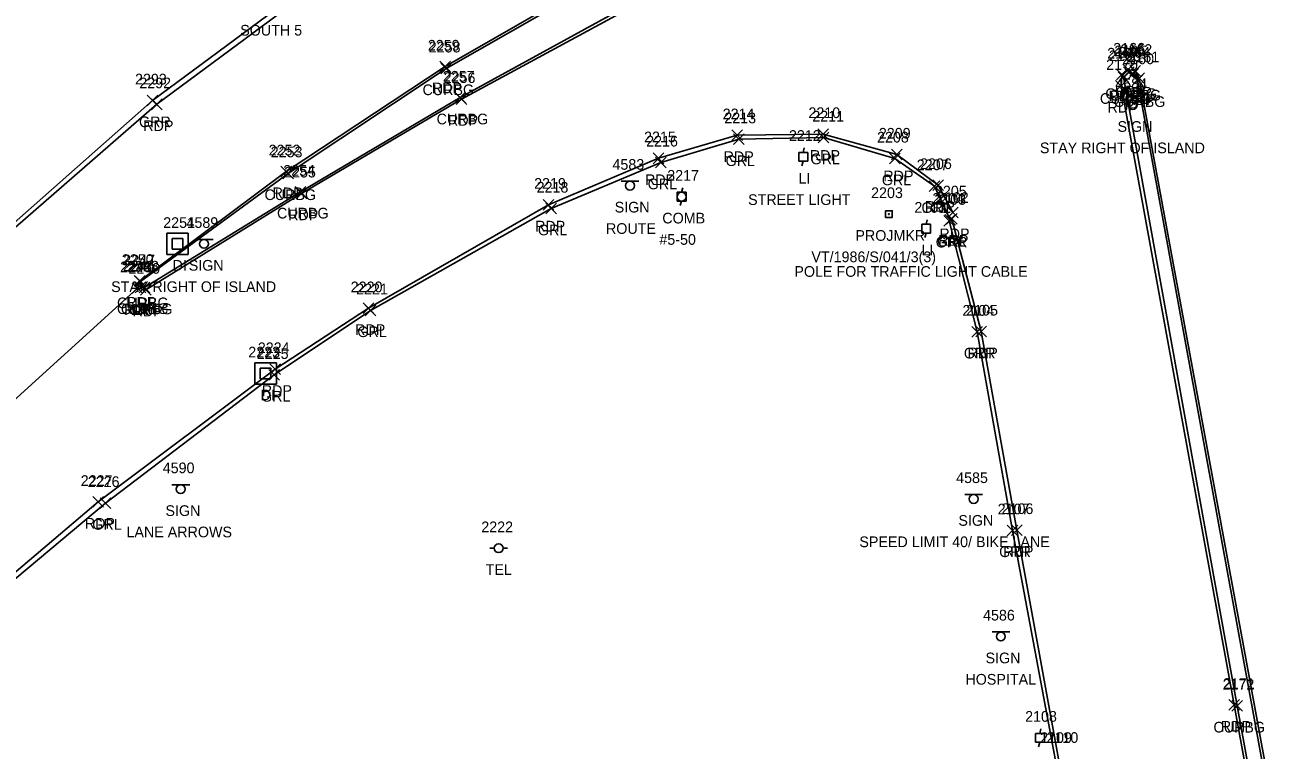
# Model space of a CAD drawing. Extents: x 1690689 to 1696275, y 438760 to 444007.
# Drawn here: x 1691203.9 to 1691436.8, y 440185.6 to 440321.4 of the extents above; entities that cross this region are included whole.
import ezdxf

# ---------------------------------------------------------------- set-up
doc = ezdxf.new("R2010")
doc.units = 0
for name, color, linetype in [('D_A', 7, 'Continuous'), ('D_I', 7, 'Continuous'), ('DS', 7, 'Continuous'), ('P_A', 7, 'Continuous'), ('P_I', 7, 'Continuous'), ('P_TIC', 7, 'Continuous'), ('PET', 7, 'Continuous'), ('PRC', 7, 'Continuous'), ('R_A', 7, 'Continuous'), ('R_I', 7, 'Continuous'), ('R_TIC', 7, 'Continuous'), ('RC', 7, 'Continuous'), ('RGR', 7, 'Continuous'), ('S_A', 7, 'Continuous'), ('S_C', 7, 'Continuous'), ('S_I', 7, 'Continuous'), ('SRM', 7, 'Continuous'), ('SSGN', 7, 'Continuous'), ('U_A', 7, 'Continuous'), ('U_C', 7, 'Continuous'), ('U_I', 7, 'Continuous'), ('ULP', 7, 'Continuous'), ('UP', 7, 'Continuous')]:
    doc.layers.add(name, color=color, linetype=linetype)

msp = doc.modelspace()

# ---------------------------------------------------------------- linework, layer by layer
at = {"layer": 'DS'}
for p, q in [((1691230.53, 440282.39), (1691234.53, 440282.39)), ((1691230.53, 440278.39), (1691230.53, 440282.39)), ((1691231.53, 440279.39), (1691231.53, 440281.39)), ((1691231.53, 440281.39), (1691233.53, 440281.39)), ((1691233.53, 440281.39), (1691233.53, 440279.39)), ((1691234.53, 440282.39), (1691234.53, 440278.39)), ((1691233.53, 440279.39), (1691231.53, 440279.39)), ((1691232.54, 440280.39), (1691232.54, 440280.39)), ((1691232.54, 440280.39), (1691232.54, 440280.39)), ((1691234.53, 440278.39), (1691230.53, 440278.39)), ((1691247.03, 440258.13), (1691251.03, 440258.13)), ((1691247.03, 440254.13), (1691247.03, 440258.13)), ((1691251.03, 440258.13), (1691251.03, 440254.13)), ((1691248.03, 440255.13), (1691248.03, 440257.13)), ((1691248.03, 440257.13), (1691250.03, 440257.13)), ((1691249.03, 440256.14), (1691249.03, 440256.14)), ((1691249.03, 440256.14), (1691249.03, 440256.14)), ((1691250.03, 440257.13), (1691250.03, 440255.13)), ((1691251.03, 440254.13), (1691247.03, 440254.13)), ((1691250.03, 440255.13), (1691248.03, 440255.13))]:
    msp.add_line(p, q, dxfattribs=at)
at = {"layer": 'P_TIC'}
for points in [[(1691281.68, 440312.59), (1691283.68, 440314.59)], [(1691283.68, 440312.59), (1691281.68, 440314.59)], [(1691409.59, 440312.02), (1691411.59, 440314.02)], [(1691411.59, 440312.02), (1691409.59, 440314.02)], [(1691410.88, 440311.78), (1691412.88, 440313.78)], [(1691412.88, 440311.78), (1691410.88, 440313.78)], [(1691408.41, 440311.1), (1691410.41, 440313.1)], [(1691410.41, 440311.1), (1691408.41, 440313.1)], [(1691411.63, 440310.4), (1691413.63, 440312.4)], [(1691413.63, 440310.4), (1691411.63, 440312.4)], [(1691408.25, 440308.98), (1691410.25, 440310.98)], [(1691410.25, 440308.98), (1691408.25, 440310.98)], [(1691227.62, 440305.53), (1691229.62, 440307.53)], [(1691229.62, 440305.53), (1691227.62, 440307.53)], [(1691284.69, 440306.52), (1691286.69, 440308.52)], [(1691286.69, 440306.52), (1691284.69, 440308.52)], [(1691352.48, 440299.96), (1691354.48, 440301.96)], [(1691354.48, 440299.96), (1691352.48, 440301.96)], [(1691336.34, 440299.73), (1691338.34, 440301.73)], [(1691338.34, 440299.73), (1691336.34, 440301.73)], [(1691321.6, 440295.42), (1691323.6, 440297.42)], [(1691323.6, 440295.42), (1691321.6, 440297.42)], [(1691366.24, 440296.11), (1691368.24, 440298.11)], [(1691368.24, 440296.11), (1691366.24, 440298.11)], [(1691251.85, 440292.96), (1691253.85, 440294.96)], [(1691253.85, 440292.96), (1691251.85, 440294.96)], [(1691254.75, 440288.84), (1691256.75, 440290.84)], [(1691256.75, 440288.84), (1691254.75, 440290.84)], [(1691374.02, 440290.41), (1691376.02, 440292.41)], [(1691376.02, 440290.41), (1691374.02, 440292.41)], [(1691301.02, 440286.72), (1691303.02, 440288.72)], [(1691303.02, 440286.72), (1691301.02, 440288.72)], [(1691376.54, 440284.07), (1691378.54, 440286.07)], [(1691378.54, 440284.07), (1691376.54, 440286.07)], [(1691376.74, 440285.28), (1691378.74, 440287.28)], [(1691378.74, 440285.28), (1691376.74, 440287.28)], [(1691224.43, 440272.46), (1691226.43, 440274.46)], [(1691226.43, 440272.46), (1691224.43, 440274.46)], [(1691224.02, 440271.1), (1691226.02, 440273.1)], [(1691226.02, 440271.1), (1691224.02, 440273.1)], [(1691224.02, 440271.1), (1691226.02, 440273.1)], [(1691226.02, 440271.1), (1691224.02, 440273.1)], [(1691224.02, 440271.1), (1691226.02, 440273.1)], [(1691226.02, 440271.1), (1691224.02, 440273.1)], [(1691225.61, 440270.82), (1691227.61, 440272.82)], [(1691227.61, 440270.82), (1691225.61, 440272.82)], [(1691267.3, 440267.35), (1691269.3, 440269.35)], [(1691269.3, 440267.35), (1691267.3, 440269.35)], [(1691382.03, 440262.99), (1691384.03, 440264.99)], [(1691384.03, 440262.99), (1691382.03, 440264.99)], [(1691249.82, 440255.95), (1691251.82, 440257.95)], [(1691251.82, 440255.95), (1691249.82, 440257.95)], [(1691216.65, 440231.09), (1691218.65, 440233.09)], [(1691218.65, 440231.09), (1691216.65, 440233.09)], [(1691388.71, 440225.83), (1691390.71, 440227.83)], [(1691390.71, 440225.83), (1691388.71, 440227.83)], [(1691429.47, 440193.09), (1691431.47, 440195.09)], [(1691431.47, 440193.09), (1691429.47, 440195.09)]]:
    msp.add_lwpolyline(points, dxfattribs=at)
at = {"layer": 'PET'}
for points in [[(1691350.23, 440434.31), (1691349.14, 440418.76), (1691344.48, 440408.13), (1691331.52, 440387.3), (1691303.37, 440360.38), (1691263.42, 440332.36), (1691228.62, 440306.53), (1691195.29, 440277.6), (1691167.18, 440250.73), (1691141.5, 440223.7), (1691112.67, 440190.9), (1691079.93, 440151.15), (1691042.34, 440096.86), (1691025.68, 440069.53), (1690997.76, 440016.99), (1690974.62, 439962.54), (1690941.25, 439874.63), (1690911.15, 439796.35), (1690882.73, 439722.65), (1690849.69, 439636.1), (1690819.8, 439560.64), (1690802.57, 439520.92), (1690786.15, 439486.46), (1690768.52, 439453.49)], [(1691225.02, 440272.1), (1691225.43, 440273.46), (1691252.85, 440293.96), (1691282.68, 440313.59), (1691318.39, 440334.13), (1691345.3, 440347.19), (1691361.53, 440354.09), (1691363.38, 440354.4), (1691366.51, 440351.8)], [(1691225.02, 440272.1), (1691226.61, 440271.82), (1691255.75, 440289.84), (1691285.69, 440307.52), (1691322.18, 440327.29), (1691347.86, 440339.99), (1691363.97, 440347.12), (1691365.58, 440348.43), (1691366.51, 440351.8)], [(1691524.14, 439803.51), (1691505.35, 439875.13), (1691482.55, 439963.08), (1691466.38, 440025.17), (1691459.8, 440054.17), (1691452.22, 440095.05), (1691440.7, 440158.97), (1691412.63, 440311.4), (1691411.88, 440312.78), (1691410.59, 440313.02), (1691409.41, 440312.1), (1691409.25, 440309.98), (1691430.47, 440194.09), (1691444.44, 440117.42), (1691456.19, 440053.68), (1691471.28, 439973.47), (1691483.13, 439908.18), (1691494.09, 439857.01), (1691500.53, 439831.34)], [(1691377.74, 440286.28), (1691375.02, 440291.41), (1691367.24, 440297.11), (1691353.48, 440300.96), (1691337.34, 440300.73), (1691322.6, 440296.42), (1691302.02, 440287.72), (1691268.3, 440268.35), (1691250.82, 440256.95), (1691217.65, 440232.09), (1691184.79, 440204.28)], [(1691377.54, 440285.07), (1691383.03, 440263.99), (1691389.71, 440226.83), (1691397.52, 440183.99), (1691405.42, 440141.12), (1691420.18, 440061.02), (1691427.31, 440023.49), (1691441.11, 439949.89), (1691451.37, 439894.72), (1691461.75, 439846.42), (1691469.53, 439815.36), (1691477.9, 439786.08), (1691489.83, 439749.54), (1691508.6, 439697.41), (1691528.81, 439647.65), (1691555.7, 439590.13)]]:
    msp.add_lwpolyline(points, dxfattribs=at)
at = {"layer": 'PRC'}
msp.add_lwpolyline([(1691056.85, 440084.19), (1691084.73, 440125.16), (1691108.07, 440155.05), (1691137.46, 440188.14), (1691166.86, 440219.29), (1691225.02, 440272.1)], dxfattribs=at)
at = {"layer": 'R_TIC'}
for points in [[(1691281.84, 440312.25), (1691283.84, 440314.25)], [(1691283.84, 440312.25), (1691281.84, 440314.25)], [(1691409.74, 440311.52), (1691411.74, 440313.52)], [(1691411.74, 440311.52), (1691409.74, 440313.52)], [(1691408.71, 440310.62), (1691410.71, 440312.62)], [(1691410.71, 440310.62), (1691408.71, 440312.62)], [(1691410.52, 440311.24), (1691412.52, 440313.24)], [(1691412.52, 440311.24), (1691410.52, 440313.24)], [(1691411.32, 440310.04), (1691413.32, 440312.04)], [(1691413.32, 440310.04), (1691411.32, 440312.04)], [(1691284.48, 440306.78), (1691286.48, 440308.78)], [(1691286.48, 440306.78), (1691284.48, 440308.78)], [(1691226.82, 440306.25), (1691228.82, 440308.25)], [(1691228.82, 440306.25), (1691226.82, 440308.25)], [(1691336.64, 440298.98), (1691338.64, 440300.98)], [(1691338.64, 440298.98), (1691336.64, 440300.98)], [(1691352.55, 440299.31), (1691354.55, 440301.31)], [(1691354.55, 440299.31), (1691352.55, 440301.31)], [(1691365.89, 440295.38), (1691367.89, 440297.38)], [(1691367.89, 440295.38), (1691365.89, 440297.38)], [(1691322.05, 440294.63), (1691324.05, 440296.63)], [(1691324.05, 440294.63), (1691322.05, 440296.63)], [(1691252.24, 440292.61), (1691254.24, 440294.61)], [(1691254.24, 440292.61), (1691252.24, 440294.61)], [(1691254.58, 440289.16), (1691256.58, 440291.16)], [(1691256.58, 440289.16), (1691254.58, 440291.16)], [(1691373.32, 440290.2), (1691375.32, 440292.2)], [(1691375.32, 440290.2), (1691373.32, 440292.2)], [(1691301.49, 440286.01), (1691303.49, 440288.01)], [(1691303.49, 440286.01), (1691301.49, 440288.01)], [(1691376.05, 440283.73), (1691378.05, 440285.73)], [(1691378.05, 440283.73), (1691376.05, 440285.73)], [(1691376.25, 440283.91), (1691378.25, 440285.91)], [(1691378.25, 440283.91), (1691376.25, 440285.91)], [(1691224.61, 440272.36), (1691226.61, 440274.36)], [(1691226.61, 440272.36), (1691224.61, 440274.36)], [(1691224.6, 440271.27), (1691226.6, 440273.27)], [(1691226.6, 440271.27), (1691224.6, 440273.27)], [(1691224.6, 440271.27), (1691226.6, 440273.27)], [(1691226.6, 440271.27), (1691224.6, 440273.27)], [(1691225.34, 440271.22), (1691227.34, 440273.22)], [(1691227.34, 440271.22), (1691225.34, 440273.22)], [(1691267.67, 440266.96), (1691269.67, 440268.96)], [(1691269.67, 440266.96), (1691267.67, 440268.96)], [(1691381.32, 440262.95), (1691383.32, 440264.95)], [(1691383.32, 440262.95), (1691381.32, 440264.95)], [(1691249.63, 440254.87), (1691251.63, 440256.87)], [(1691251.63, 440254.87), (1691249.63, 440256.87)], [(1691218.02, 440230.89), (1691220.02, 440232.89)], [(1691220.02, 440230.89), (1691218.02, 440232.89)], [(1691387.93, 440225.77), (1691389.93, 440227.77)], [(1691389.93, 440225.77), (1691387.93, 440227.77)], [(1691429.98, 440192.93), (1691431.98, 440194.93)], [(1691431.98, 440192.93), (1691429.98, 440194.93)]]:
    msp.add_lwpolyline(points, dxfattribs=at)
at = {"layer": 'RC'}
for points in [[(1691225.6, 440272.27), (1691225.61, 440273.36), (1691253.24, 440293.61), (1691282.84, 440313.25), (1691318.57, 440333.66), (1691345.41, 440346.76), (1691361.55, 440353.68), (1691363.43, 440353.84), (1691365.94, 440351.67)], [(1691225.6, 440272.27), (1691226.34, 440272.22), (1691255.58, 440290.16), (1691285.48, 440307.78), (1691321.81, 440327.75), (1691347.88, 440340.56), (1691363.72, 440347.71), (1691365.3, 440348.97), (1691365.94, 440351.67)], [(1691458.4, 440056.24), (1691458.4, 440059.93), (1691451.63, 440094.87), (1691440.17, 440158.85), (1691412.32, 440311.04), (1691411.52, 440312.24), (1691410.74, 440312.52), (1691409.71, 440311.62), (1691430.98, 440193.93), (1691443.85, 440123.78), (1691455.79, 440058.61), (1691457.31, 440055.96)]]:
    msp.add_lwpolyline(points, dxfattribs=at)
at = {"layer": 'RGR'}
for points in [[(1691349.43, 440432.67), (1691347.98, 440418.43), (1691343.69, 440408.96), (1691329.67, 440389.01), (1691302.91, 440362.59), (1691267.89, 440336.94), (1691227.82, 440307.25), (1691194.83, 440278.1), (1691167.11, 440252.31), (1691141.57, 440225.08), (1691111.98, 440191.23), (1691079.38, 440151.78), (1691041.5, 440096.83), (1691025.25, 440070.41), (1690997.2, 440017.23), (1690973.8, 439963.26), (1690940.62, 439875.02), (1690910.96, 439797.66), (1690882.27, 439722.91), (1690848.92, 439636.2), (1690819.28, 439560.62), (1690801.86, 439521.17), (1690785.27, 439486.93), (1690767.83, 439453.78)], [(1691377.25, 440284.91), (1691374.32, 440291.2), (1691366.89, 440296.38), (1691353.55, 440300.31), (1691337.64, 440299.98), (1691323.05, 440295.63), (1691302.49, 440287.01), (1691268.67, 440267.96), (1691250.63, 440255.87), (1691219.02, 440231.89), (1691185.37, 440203.71)], [(1691377.05, 440284.73), (1691382.32, 440263.95), (1691388.93, 440226.77), (1691396.89, 440183.97), (1691404.66, 440141.15), (1691419.49, 440061.06), (1691426.89, 440021.5), (1691440.31, 439950.53), (1691450.78, 439894.67), (1691460.99, 439846.23), (1691468.83, 439815.05), (1691476.97, 439785.63), (1691488.62, 439749.74), (1691507.91, 439696.82), (1691528.09, 439647.02), (1691554.98, 439589.81)]]:
    msp.add_lwpolyline(points, dxfattribs=at)
at = {"layer": 'SRM'}
msp.add_lwpolyline([(1691365.15, 440286.61), (1691366.4, 440286.61), (1691366.4, 440285.36), (1691365.15, 440285.36)], close=True, dxfattribs=at)
msp.add_circle((1691365.78, 440285.98), 0.0833, dxfattribs=at)
at = {"layer": 'SSGN'}
for p, q in [((1691409.82, 440307.24), (1691413.15, 440307.24)), ((1691411.46, 440306.41), (1691411.46, 440306.41)), ((1691315.62, 440292.14), (1691318.96, 440292.14)), ((1691317.27, 440291.31), (1691317.27, 440291.31)), ((1691235.84, 440281.25), (1691239.17, 440281.25)), ((1691237.48, 440280.41), (1691237.48, 440280.41)), ((1691231.47, 440235.32), (1691234.81, 440235.32)), ((1691233.12, 440234.49), (1691233.12, 440234.49)), ((1691380, 440233.48), (1691383.33, 440233.48)), ((1691381.65, 440232.65), (1691381.65, 440232.65)), ((1691385.09, 440207.75), (1691388.43, 440207.75)), ((1691386.74, 440206.91), (1691386.74, 440206.91))]:
    msp.add_line(p, q, dxfattribs=at)
for centre in [(1691411.46, 440306.41), (1691317.27, 440291.31), (1691237.48, 440280.41), (1691233.12, 440234.49), (1691381.65, 440232.65), (1691386.74, 440206.91)]:
    msp.add_circle(centre, 0.833, dxfattribs=at)
at = {"layer": 'ULP'}
for p, q in [((1691348.91, 440295.86), (1691348.91, 440297.53)), ((1691348.91, 440297.53), (1691350.57, 440297.53)), ((1691349.91, 440298.36), (1691349.74, 440297.53)), ((1691350.57, 440297.53), (1691350.57, 440295.86)), ((1691350.57, 440295.86), (1691348.91, 440295.86)), ((1691349.49, 440295.03), (1691349.74, 440295.86)), ((1691349.74, 440296.69), (1691349.74, 440296.69)), ((1691371.93, 440282.41), (1691371.93, 440284.07)), ((1691371.93, 440284.07), (1691373.59, 440284.07)), ((1691372.93, 440284.91), (1691372.76, 440284.07)), ((1691372.76, 440283.24), (1691372.76, 440283.24)), ((1691373.59, 440284.07), (1691373.59, 440282.41)), ((1691373.59, 440282.41), (1691371.93, 440282.41)), ((1691372.51, 440281.57), (1691372.76, 440282.41)), ((1691393.22, 440187.1), (1691393.22, 440188.77)), ((1691393.22, 440188.77), (1691394.89, 440188.77)), ((1691394.22, 440189.6), (1691394.06, 440188.77)), ((1691394.06, 440187.94), (1691394.06, 440187.94)), ((1691394.89, 440188.77), (1691394.89, 440187.1)), ((1691394.89, 440187.1), (1691393.22, 440187.1)), ((1691393.81, 440186.27), (1691394.06, 440187.1))]:
    msp.add_line(p, q, dxfattribs=at)
at = {"layer": 'UP'}
for p, q in [((1691327.19, 440290.89), (1691326.94, 440290.06)), ((1691326.11, 440288.39), (1691326.11, 440290.06)), ((1691326.11, 440290.06), (1691327.78, 440290.06)), ((1691327.78, 440288.39), (1691326.11, 440288.39)), ((1691326.69, 440287.56), (1691326.94, 440288.39)), ((1691326.94, 440289.23), (1691326.94, 440289.23)), ((1691327.78, 440290.06), (1691327.78, 440288.39)), ((1691291.02, 440223.43), (1691291.85, 440223.43)), ((1691292.68, 440223.43), (1691292.68, 440223.43)), ((1691294.35, 440223.43), (1691293.51, 440223.43)), ((1691293.51, 440223.43), (1691293.51, 440223.43)), ((1691294.35, 440223.43), (1691294.35, 440223.43))]:
    msp.add_line(p, q, dxfattribs=at)
for centre in [(1691326.94, 440289.23), (1691292.68, 440223.43)]:
    msp.add_circle(centre, 0.833, dxfattribs=at)

# ---------------------------------------------------------------- texts
at = {"layer": 'D_A'}
for p in [(1691231.59, 440275.39), (1691248.09, 440251.14)]:
    msp.add_text('DI', height=2, dxfattribs=at).set_placement(p)
at = {"layer": 'D_I'}
for s, p in [('2251', (1691229.84, 440283.39)), ('2223', (1691245.77, 440259.14))]:
    msp.add_text(s, height=2, dxfattribs=at).set_placement(p)
at = {"layer": 'P_A'}
for s, p in [('RDP', (1691280.17, 440308.59)), ('RDP', (1691406.89, 440307.1)), ('RDP', (1691408.07, 440308.02)), ('RDP', (1691409.37, 440307.78)), ('RDP', (1691406.73, 440304.98)), ('RDP', (1691410.12, 440306.4)), ('RDP', (1691283.18, 440302.52)), ('RDP', (1691226.11, 440301.53)), ('RDP', (1691334.82, 440295.73)), ('RDP', (1691350.97, 440295.96)), ('RDP', (1691320.09, 440291.42)), ('RDP', (1691364.73, 440292.11)), ('RDP', (1691250.34, 440288.96)), ('RDP', (1691372.51, 440286.41)), ('RDP', (1691253.24, 440284.84)), ('RDP', (1691299.5, 440282.72)), ('RDP', (1691375.23, 440281.28)), ('RDP', (1691375.03, 440280.07)), ('RDP', (1691222.92, 440268.46)), ('RDP', (1691222.51, 440267.1)), ('RDP', (1691222.51, 440267.1)), ('CR', (1691223.45, 440267.1)), ('RDP', (1691224.1, 440266.82)), ('RDP', (1691265.79, 440263.35)), ('RDP', (1691380.52, 440258.99)), ('RDP', (1691248.31, 440251.95)), ('RDP', (1691215.14, 440227.09)), ('RDP', (1691387.2, 440221.83)), ('RDP', (1691427.96, 440189.09))]:
    msp.add_text(s, height=2, dxfattribs=at).set_placement(p)
at = {"layer": 'P_I'}
for s, p in [('2259', (1691279.41, 440316.59)), ('2167', (1691406.67, 440315.1)), ('2166', (1691407.79, 440316.02)), ('2162', (1691409.14, 440315.78)), ('2161', (1691410.46, 440314.4)), ('2170', (1691406.47, 440312.98)), ('2292', (1691225.36, 440309.53)), ('2256', (1691282.38, 440310.52)), ('2214', (1691334.64, 440303.73)), ('2210', (1691350.7, 440303.96)), ('2209', (1691363.89, 440300.11)), ('2215', (1691319.91, 440299.42)), ('2252', (1691249.59, 440296.96)), ('2255', (1691252.49, 440292.84)), ('2206', (1691371.62, 440294.41)), ('2219', (1691299.32, 440290.72)), ('2205', (1691374.4, 440289.28)), ('2102', (1691374.77, 440288.07)), ('2250', (1691222.09, 440276.46)), ('2245', (1691221.76, 440275.1)), ('2245', (1691221.76, 440275.1)), ('2245', (1691221.76, 440275.1)), ('2249', (1691223.34, 440274.82)), ('2220', (1691264.96, 440271.35)), ('2105', (1691380.26, 440266.99)), ('2224', (1691247.56, 440259.95)), ('2227', (1691214.39, 440235.09)), ('2106', (1691386.89, 440229.83)), ('2171', (1691428.35, 440197.09)), ('2110', (1691395.3, 440186.99))]:
    msp.add_text(s, height=2, dxfattribs=at).set_placement(p)
at = {"layer": 'R_A'}
for s, p in [('CURBG', (1691278.42, 440308.25)), ('CURBG', (1691406.32, 440307.52)), ('CURBG', (1691407.1, 440307.24)), ('CURBG', (1691405.3, 440306.62)), ('CURBG', (1691407.9, 440306.04)), ('GRR', (1691225.31, 440302.25)), ('CURBG', (1691281.06, 440302.78)), ('GRL', (1691351.1, 440295.31)), ('GRL', (1691335.18, 440294.98)), ('GRL', (1691320.59, 440290.63)), ('GRL', (1691364.44, 440291.38)), ('CURBG', (1691248.82, 440288.61)), ('GRL', (1691371.87, 440286.2)), ('CURBG', (1691251.16, 440285.16)), ('GRL', (1691300.03, 440282.01)), ('GRR', (1691374.54, 440279.73)), ('GRL', (1691374.79, 440279.91)), ('CURBG', (1691221.18, 440267.27)), ('CURBG', (1691221.18, 440267.27)), ('CURBG', (1691221.19, 440268.36)), ('CURBG', (1691221.92, 440267.22)), ('GRL', (1691266.21, 440262.96)), ('GRR', (1691379.81, 440258.95)), ('GRL', (1691248.18, 440250.87)), ('GRL', (1691216.56, 440226.89)), ('GRR', (1691386.42, 440221.77)), ('CURBG', (1691426.56, 440188.93))]:
    msp.add_text(s, height=2, dxfattribs=at).set_placement(p)
at = {"layer": 'R_I'}
for s, p in [('2258', (1691279.58, 440316.25)), ('2168', (1691406.97, 440314.62)), ('2165', (1691408, 440315.52)), ('2164', (1691408.78, 440315.24)), ('2160', (1691409.49, 440314.04)), ('2293', (1691224.56, 440310.25)), ('2257', (1691282.22, 440310.78)), ('2213', (1691334.95, 440302.98)), ('2211', (1691351.43, 440303.31)), ('2216', (1691320.3, 440298.63)), ('2208', (1691363.55, 440299.38)), ('2253', (1691249.98, 440296.61)), ('2254', (1691252.32, 440293.16)), ('2207', (1691370.99, 440294.2)), ('2218', (1691299.79, 440290.01)), ('2204', (1691373.91, 440287.91)), ('2103', (1691374.28, 440287.73)), ('2246', (1691222.28, 440275.27)), ('2246', (1691222.28, 440275.27)), ('2247', (1691222.35, 440276.36)), ('2248', (1691223.08, 440275.22)), ('2221', (1691265.98, 440270.96)), ('2104', (1691379.55, 440266.95)), ('2225', (1691247.37, 440258.87)), ('2226', (1691215.71, 440234.89)), ('2107', (1691386.16, 440229.77)), ('2172', (1691428.28, 440196.93)), ('2109', (1691394.11, 440186.97))]:
    msp.add_text(s, height=2, dxfattribs=at).set_placement(p)
at = {"layer": 'S_A'}
for s, p in [('SIGN', (1691408.6, 440301.38)), ('SIGN', (1691314.41, 440286.28)), ('PROJMKR', (1691359.5, 440280.98)), ('SIGN', (1691234.62, 440275.39)), ('SIGN', (1691230.26, 440229.47)), ('SIGN', (1691378.79, 440227.63)), ('SIGN', (1691383.88, 440201.89))]:
    msp.add_text(s, height=2, dxfattribs=at).set_placement(p)
at = {"layer": 'S_C'}
for s, p in [('SOUTH 5', (1691244.27, 440319.4)), ('STAY RIGHT OF ISLAND', (1691394.06, 440297.38)), ('ROUTE', (1691312.78, 440282.28)), ('VT/1986/S/041/3(3)', (1691351.26, 440276.98)), ('STAY RIGHT OF ISLAND', (1691220.09, 440271.39)), ('LANE ARROWS', (1691222.96, 440225.47)), ('SPEED LIMIT 40/ BIKE LANE', (1691360.24, 440223.63)), ('HOSPITAL', (1691380.11, 440197.89))]:
    msp.add_text(s, height=2, dxfattribs=at).set_placement(p)
at = {"layer": 'S_I'}
for s, p in [('4584', (1691408.18, 440309.38)), ('4583', (1691313.99, 440294.28)), ('2203', (1691362.44, 440288.98)), ('4589', (1691234.2, 440283.39)), ('4590', (1691229.75, 440237.47)), ('4585', (1691378.37, 440235.63)), ('4586', (1691383.41, 440209.89))]:
    msp.add_text(s, height=2, dxfattribs=at).set_placement(p)
at = {"layer": 'U_A'}
for s, p in [('LI', (1691348.84, 440291.69)), ('COMB', (1691323.33, 440284.23)), ('LI', (1691371.86, 440278.24)), ('TEL', (1691290.24, 440218.43))]:
    msp.add_text(s, height=2, dxfattribs=at).set_placement(p)
at = {"layer": 'U_C'}
for s, p in [('STREET LIGHT', (1691339.4, 440287.69)), ('#5-50', (1691322.78, 440280.23)), ('POLE FOR TRAFFIC LIGHT CABLE', (1691348.07, 440274.24))]:
    msp.add_text(s, height=2, dxfattribs=at).set_placement(p)
at = {"layer": 'U_I'}
for s, p in [('2212', (1691347.05, 440299.69)), ('2217', (1691324.25, 440292.23)), ('2101', (1691370.55, 440286.24)), ('2222', (1691289.42, 440226.43)), ('2108', (1691391.29, 440190.94))]:
    msp.add_text(s, height=2, dxfattribs=at).set_placement(p)

doc.saveas('drawing.dxf')
